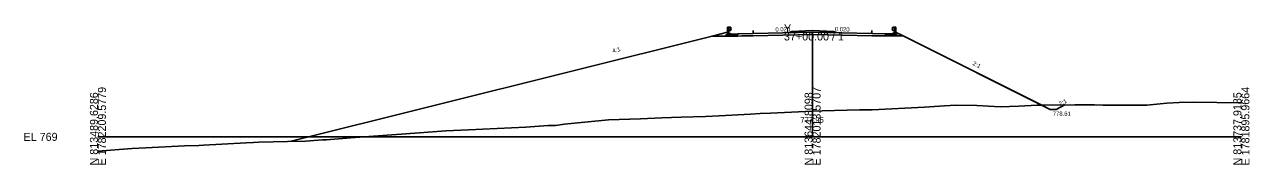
# Model space of a CAD drawing. Extents: x -12583 to 5303, y -44 to 25667.
# Drawn here: x 1874.3 to 2302.8, y 7490.3 to 7539.3 of the extents above; entities that cross this region are included whole.
import ezdxf

# ---------------------------------------------------------------- set-up
doc = ezdxf.new("R2010")
doc.units = 0
for name, color, linetype in [('Exist Cross Section Cell', 7, 'Continuous'), ('Exist XS Center Line Elevation Label', 7, 'Continuous'), ('Exist XS Ground Line', 7, 'Continuous'), ('Prop Conc 5in Monolithic Surface Mount Island', 7, 'Continuous'), ('Prop XS Ditch Standard Text', 7, 'Continuous'), ('Prop XS Dump Level', 7, 'Continuous'), ('Prop XS Earthwork Shape', 7, 'Continuous'), ('Prop XS EOT Tick Mark', 7, 'Continuous'), ('Prop XS Finish Grade', 7, 'Continuous'), ('Prop XS Finish Grade CurbGutter', 7, 'Continuous'), ('Prop XS Finish Grade Earthwork', 7, 'Continuous'), ('Prop XS Finish Grade Paved Shoulder', 7, 'Continuous'), ('Prop XS Finish Grade Pavement', 7, 'Continuous'), ('Prop XS Guardrail', 7, 'Continuous'), ('Prop XS Pvmt Edge Slope', 7, 'Continuous'), ('Prop XS SE Text', 7, 'Continuous'), ('Prop XS Side Slope Text', 7, 'Continuous'), ('Prop XS Subgrade CurbGutter', 7, 'Continuous'), ('Prop XS Subgrade Earthwork', 7, 'Continuous')]:
    doc.layers.add(name, color=color, linetype=linetype)

msp = doc.modelspace()

# ---------------------------------------------------------------- linework, layer by layer
at = {"layer": 'Exist Cross Section Cell'}
for p, q in [((2150, 7500), (2150, 7536.55)), ((1900, 7500), (2150, 7500)), ((2150, 7500), (2300, 7500))]:
    msp.add_line(p, q, dxfattribs=at)
at = {"layer": 'Exist XS Ground Line'}
for p, q in [((2278.27, 7512.01), (2283.23, 7512.18)), ((2283.23, 7512.18), (2299.53, 7511.92)), ((2117.34, 7507.3), (2128.25, 7507.98)), ((2128.25, 7507.98), (2131.66, 7508.17)), ((2131.66, 7508.17), (2135.3, 7508.34)), ((2135.3, 7508.34), (2150.02, 7508.95)), ((2150.02, 7508.95), (2153.34, 7509.07)), ((2153.34, 7509.07), (2166.37, 7509.49)), ((2166.37, 7509.49), (2170.86, 7509.48)), ((2170.86, 7509.48), (2189.1, 7510.39)), ((2189.1, 7510.39), (2196.11, 7510.81)), ((2196.11, 7510.81), (2200.16, 7511.04)), ((2200.16, 7511.04), (2207.43, 7511.02)), ((2207.43, 7511.02), (2215.63, 7510.47)), ((2215.63, 7510.47), (2222.13, 7510.73)), ((2222.13, 7510.73), (2228.59, 7511.09)), ((2228.59, 7511.09), (2241.74, 7511.19)), ((2241.74, 7511.19), (2248.66, 7511.16)), ((2248.66, 7511.16), (2251.51, 7511.11)), ((2251.51, 7511.11), (2255.38, 7511.06)), ((2255.38, 7511.06), (2266.98, 7511.15)), ((2266.98, 7511.15), (2273.9, 7511.74)), ((2273.9, 7511.74), (2278.27, 7512.01)), ((2299.53, 7511.92), (2300, 7511.89)), ((2049.71, 7503.33), (2057.46, 7503.95)), ((2057.46, 7503.95), (2060.22, 7504.03)), ((2060.22, 7504.03), (2063.09, 7504.39)), ((2063.09, 7504.39), (2076.22, 7505.72)), ((2076.22, 7505.72), (2078.65, 7505.92)), ((2078.65, 7505.92), (2089.82, 7506.35)), ((2089.82, 7506.35), (2097.28, 7506.65)), ((2097.28, 7506.65), (2104.03, 7506.88)), ((2104.03, 7506.88), (2112.58, 7507.17)), ((2112.58, 7507.17), (2117.34, 7507.3)), ((1979.95, 7498.99), (1988.37, 7499.64)), ((1988.37, 7499.64), (2012.45, 7501.42)), ((2012.45, 7501.42), (2021.75, 7502.12)), ((2021.75, 7502.12), (2029.61, 7502.49)), ((2029.61, 7502.49), (2049.71, 7503.33)), ((1900, 7494.94), (1911.97, 7495.86)), ((1911.97, 7495.86), (1916.76, 7496.19)), ((1916.76, 7496.19), (1930.24, 7496.8)), ((1930.24, 7496.8), (1935.35, 7496.98)), ((1935.35, 7496.98), (1936.93, 7497.09)), ((1936.93, 7497.09), (1951.82, 7497.88)), ((1951.82, 7497.88), (1954.37, 7497.97)), ((1954.37, 7497.97), (1956.33, 7498.09)), ((1956.33, 7498.09), (1966.32, 7498.34)), ((1966.32, 7498.34), (1972.62, 7498.54)), ((1972.62, 7498.54), (1978.55, 7498.9)), ((1978.55, 7498.9), (1979.95, 7498.99))]:
    msp.add_line(p, q, dxfattribs=at)
at = {"layer": 'Prop Conc 5in Monolithic Surface Mount Island'}
for p, q in [((2142, 7536.64), (2142.74, 7536.9)), ((2142, 7536.47), (2142, 7536.64)), ((2142.74, 7536.9), (2150, 7537.19)), ((2157.26, 7536.9), (2150, 7537.19)), ((2158, 7536.64), (2157.26, 7536.9)), ((2158, 7536.47), (2158, 7536.64))]:
    msp.add_line(p, q, dxfattribs=at)
at = {"layer": 'Prop XS Dump Level'}
for p, q in [((2129.25, 7536.22), (2150, 7536.63)), ((2150, 7536.63), (2170.75, 7536.22))]:
    msp.add_line(p, q, dxfattribs=at)
at = {"layer": 'Prop XS Earthwork Shape'}
for points in [[(2060.22, 7504.03), (2063.09, 7504.39), (2076.22, 7505.72), (2078.65, 7505.92), (2089.82, 7506.35), (2097.28, 7506.65), (2104.03, 7506.88), (2112.58, 7507.17), (2117.34, 7507.3), (2128.25, 7507.98), (2131.66, 7508.17), (2135.3, 7508.34), (2150.02, 7508.95), (2153.34, 7509.07), (2166.37, 7509.49), (2170.86, 7509.48), (2189.1, 7510.39), (2196.11, 7510.81), (2200.16, 7511.04), (2207.43, 7511.02), (2215.63, 7510.47), (2222.13, 7510.73), (2228.59, 7511.09), (2230.16, 7511.1), (2181.72, 7535.33), (2179.84, 7535.33), (2175.45, 7535.33), (2174.75, 7535.34), (2170.75, 7535.42), (2150, 7535.84), (2129.25, 7535.42), (2125.25, 7535.34), (2123.83, 7535.31), (2119.44, 7535.31), (2114.9, 7535.31), (1967.13, 7498.37), (1972.62, 7498.54), (1978.55, 7498.9), (1979.95, 7498.99), (1988.37, 7499.64), (2012.45, 7501.42), (2021.75, 7502.12), (2029.61, 7502.49), (2049.71, 7503.33), (2057.46, 7503.95)], [(2230.16, 7511.1), (2233.15, 7509.61), (2235.15, 7509.61), (2238.25, 7511.16)]]:
    msp.add_lwpolyline(points, close=True, dxfattribs=at)
at = {"layer": 'Prop XS EOT Tick Mark'}
for p, q in [((2129.25, 7536.22), (2129.25, 7537.22)), ((2170.75, 7536.22), (2170.75, 7537.22))]:
    msp.add_line(p, q, dxfattribs=at)
at = {"layer": 'Prop XS Finish Grade'}
for p, q in [((2120.23, 7536.64), (2114.9, 7535.31)), ((2120.81, 7536.35), (2120.23, 7536.64)), ((2178.47, 7536.37), (2179.05, 7536.66)), ((2181.72, 7535.33), (2179.05, 7536.66))]:
    msp.add_line(p, q, dxfattribs=at)
at = {"layer": 'Prop XS Finish Grade CurbGutter'}
for p, q in [((2121.5, 7536.01), (2120.81, 7536.35)), ((2123.83, 7536.11), (2121.5, 7536.01)), ((2175.45, 7536.12), (2177.78, 7536.03)), ((2177.78, 7536.03), (2178.47, 7536.37))]:
    msp.add_line(p, q, dxfattribs=at)
at = {"layer": 'Prop XS Finish Grade Earthwork'}
for p, q in [((2114.9, 7535.31), (1967.13, 7498.37)), ((2181.72, 7535.33), (2233.15, 7509.61)), ((2233.15, 7509.61), (2235.15, 7509.61)), ((2238.25, 7511.16), (2235.15, 7509.61))]:
    msp.add_line(p, q, dxfattribs=at)
at = {"layer": 'Prop XS Finish Grade Paved Shoulder'}
for p, q in [((2129.25, 7536.22), (2123.83, 7536.11)), ((2170.75, 7536.22), (2175.45, 7536.12))]:
    msp.add_line(p, q, dxfattribs=at)
at = {"layer": 'Prop XS Finish Grade Pavement'}
for p, q in [((2129.25, 7536.22), (2150, 7536.63)), ((2150, 7536.63), (2170.75, 7536.22))]:
    msp.add_line(p, q, dxfattribs=at)
at = {"layer": 'Prop XS Guardrail'}
for p, q in [((2120.18, 7538.41), (2120.68, 7538.41)), ((2120.18, 7535.91), (2120.18, 7538.41)), ((2120.68, 7538.41), (2121.18, 7538.41)), ((2120.68, 7538.41), (2120.68, 7535.91)), ((2121.18, 7538.41), (2121.47, 7538.21)), ((2121.47, 7538.09), (2121.18, 7537.89)), ((2121.47, 7538.21), (2121.5, 7538.15)), ((2121.5, 7538.15), (2121.47, 7538.09)), ((2177.81, 7538.22), (2177.78, 7538.16)), ((2177.78, 7538.16), (2177.81, 7538.1)), ((2178.1, 7538.42), (2177.81, 7538.22)), ((2177.81, 7538.1), (2178.1, 7537.9)), ((2178.6, 7538.42), (2178.1, 7538.42)), ((2178.1, 7537.9), (2178.1, 7537.81)), ((2179.1, 7538.42), (2178.6, 7538.42)), ((2178.6, 7538.42), (2178.6, 7535.92)), ((2179.1, 7535.92), (2179.1, 7538.42)), ((2121.18, 7537.27), (2120.68, 7537.27)), ((2121.18, 7537.89), (2121.18, 7537.79)), ((2121.18, 7537.79), (2121.47, 7537.59)), ((2121.47, 7537.47), (2121.18, 7537.27)), ((2121.47, 7537.59), (2121.5, 7537.53)), ((2121.5, 7537.53), (2121.47, 7537.47)), ((2177.81, 7537.61), (2177.78, 7537.55)), ((2177.78, 7537.55), (2177.81, 7537.49)), ((2178.1, 7537.81), (2177.81, 7537.61)), ((2177.81, 7537.49), (2178.1, 7537.29)), ((2178.1, 7537.29), (2178.6, 7537.29))]:
    msp.add_line(p, q, dxfattribs=at)
at = {"layer": 'Prop XS Pvmt Edge Slope'}
for p, q in [((2119.81, 7535.69), (2119.44, 7535.31)), ((2120.81, 7535.69), (2119.81, 7535.69)), ((2178.47, 7535.7), (2179.47, 7535.7)), ((2179.47, 7535.7), (2179.84, 7535.33))]:
    msp.add_line(p, q, dxfattribs=at)
at = {"layer": 'Prop XS Subgrade CurbGutter'}
for p, q in [((2120.81, 7535.69), (2120.81, 7536.35)), ((2123.83, 7535.69), (2120.81, 7535.69)), ((2123.83, 7536.11), (2123.83, 7535.69)), ((2175.45, 7536.12), (2175.45, 7535.7)), ((2175.45, 7535.7), (2178.47, 7535.7)), ((2178.47, 7535.7), (2178.47, 7536.37))]:
    msp.add_line(p, q, dxfattribs=at)
at = {"layer": 'Prop XS Subgrade Earthwork'}
for p, q in [((2119.44, 7535.31), (2114.9, 7535.31)), ((2123.83, 7535.31), (2119.44, 7535.31)), ((2125.25, 7535.34), (2123.83, 7535.31)), ((2129.25, 7535.42), (2125.25, 7535.34)), ((2150, 7535.84), (2129.25, 7535.42)), ((2170.75, 7535.42), (2150, 7535.84)), ((2170.75, 7535.42), (2174.75, 7535.34)), ((2174.75, 7535.34), (2175.45, 7535.33)), ((2175.45, 7535.33), (2175.45, 7535.33)), ((2175.45, 7535.33), (2179.84, 7535.33)), ((2179.84, 7535.33), (2181.72, 7535.33))]:
    msp.add_line(p, q, dxfattribs=at)

# ---------------------------------------------------------------- texts
at = {"layer": 'Exist Cross Section Cell'}
for s, p in [('Y', (2140, 7536.55)), ('37+00.00 / 1', (2140, 7533.75)), ('EL 769', (1874, 7498.6))]:
    msp.add_text(s, height=2.8, dxfattribs=at).set_placement(p)
for s, p in [('E 1782209.5779', (1902.8, 7490)), ('E 1782013.5707', (2152.8, 7490)), ('E 1781895.9664', (2302.8, 7490)), ('N 813489.6286', (1900, 7490)), ('N 813644.8098', (2150, 7490)), ('N 813737.9185', (2300, 7490))]:
    msp.add_text(s, height=2.8, rotation=90, dxfattribs=at).set_placement(p)
at = {"layer": 'Exist XS Center Line Elevation Label'}
msp.add_text('777.95', height=2, dxfattribs=at).set_placement((2145.74, 7504.95))
at = {"layer": 'Prop XS Ditch Standard Text'}
msp.add_text('778.61', height=1.5, dxfattribs=at).set_placement((2234, 7507.36))
at = {"layer": 'Prop XS Dump Level'}
msp.add_text('Case2', height=0.04, dxfattribs=at).set_placement((2175.45, 7536.08))
at = {"layer": 'Prop XS SE Text'}
for rotation, p in [(1.1458, (2137, 7536.87)), (358.8542, (2157.75, 7536.98))]:
    msp.add_text('0.020', height=1.5, rotation=rotation, dxfattribs=at).set_placement(p)
at = {"layer": 'Prop XS Side Slope Text'}
for s, rotation, p in [('4:1', 15.9458, (2080.18, 7529.32)), ('2:1', 333.4349, (2205.8, 7525.23)), ('2:1', 26.5651, (2236.59, 7510.74))]:
    msp.add_text(s, height=1.5, rotation=rotation, dxfattribs=at).set_placement(p)

doc.saveas('drawing.dxf')
